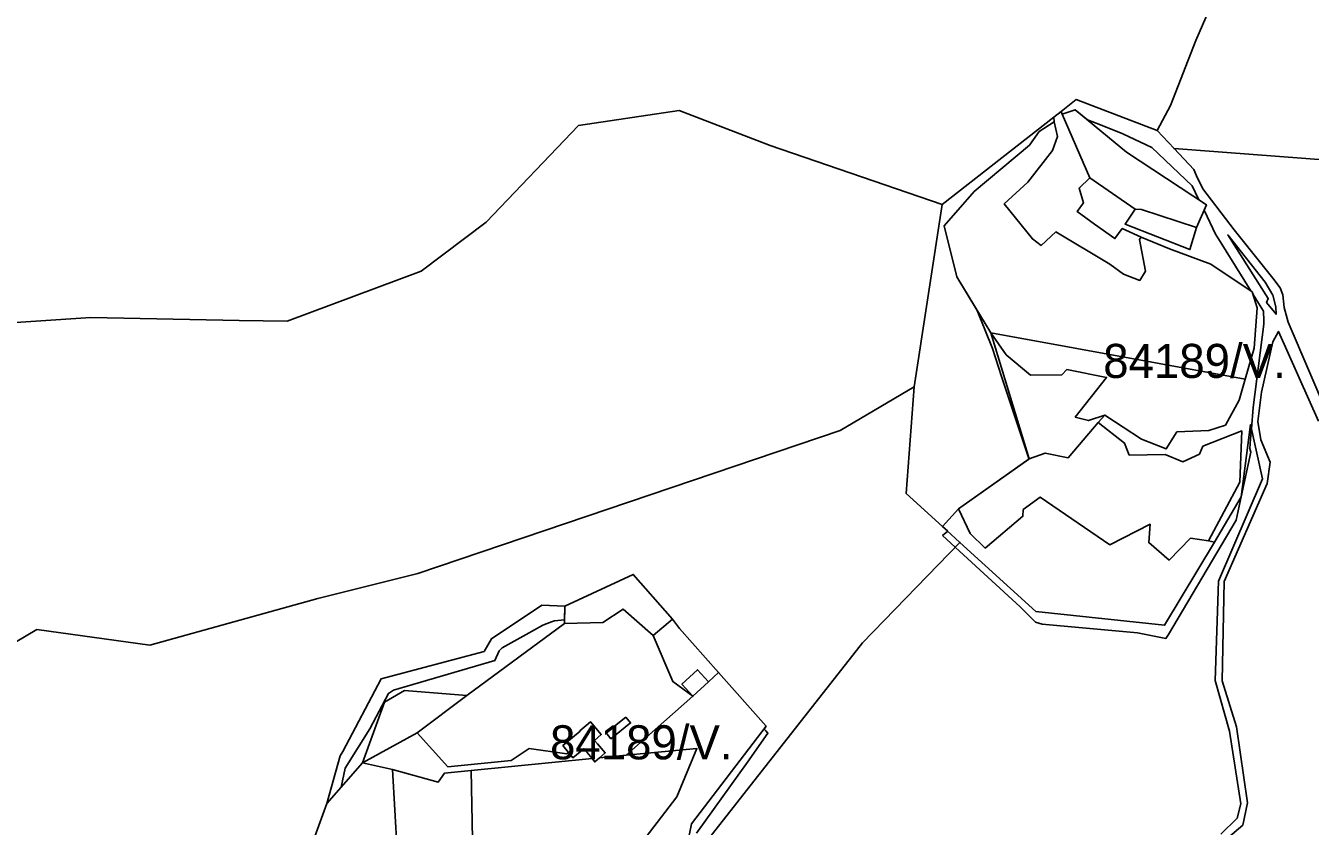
# Model space of a CAD drawing. Extents: x -477304 to -465429, y -1159113 to -1149210.
# Drawn here: x -472541 to -471976, y -1150947 to -1150595 of the extents above; entities that cross this region are included whole.
import ezdxf

# ---------------------------------------------------------------- set-up
doc = ezdxf.new("R2010")
doc.units = 0
for name, color, linetype in [('BPEJ_s', 7, 'Continuous'), ('PUPFL_s', 7, 'Continuous'), ('trav_porost_s', 7, 'Continuous')]:
    doc.layers.add(name, color=color, linetype=linetype)

msp = doc.modelspace()

# ---------------------------------------------------------------- linework, layer by layer
at = {"layer": 'BPEJ_s'}
msp.add_lwpolyline([(-472079.33, -1150631.66), (-472073.95, -1150636.09), (-472068.23, -1150638.38), (-472058.37, -1150642.33), (-472048.02, -1150647.16), (-472045.57, -1150648.3), (-472027.86, -1150665.15), (-472024.86, -1150671.33), (-472021.58, -1150673.5), (-472022.63, -1150675.94), (-472017.41, -1150686.7), (-472017, -1150687.36), (-472004.72, -1150707.16), (-472002.04, -1150711.48), (-472001.43, -1150711.89), (-472001.05, -1150713.08), (-471998.68, -1150716.89), (-471996.5, -1150720.4), (-471996.35, -1150724.6), (-471996.29, -1150726.16), (-472000.98, -1150762.85), (-472001.76, -1150772.2), (-472002.14, -1150776.76), (-472002.48, -1150780.77), (-472002.05, -1150782.48), (-472006.25, -1150802.06), (-472008.45, -1150812.34), (-472038.32, -1150862.68), (-472039.39, -1150864.49), (-472046.06, -1150863.19), (-472051.97, -1150862.04), (-472093.78, -1150858.2), (-472096.76, -1150857.35), (-472103.59, -1150850.55), (-472130.25, -1150825.99), (-472132.08, -1150824.31), (-472137.66, -1150819.17), (-472135.39, -1150817.29), (-472137.69, -1150815.19), (-472130.62, -1150807.43), (-472099.66, -1150785.5), (-472099.77, -1150785.19), (-472111.69, -1150749.11), (-472115.75, -1150736.83), (-472122.43, -1150720.12), (-472131.44, -1150705.31), (-472136.91, -1150682.79), (-472123.69, -1150667.62), (-472099.44, -1150647.21), (-472095.12, -1150641.33), (-472088.6, -1150637.04), (-472088.78, -1150634.95), (-472085.47, -1150632.51), (-472085, -1150633.6)], close=True, dxfattribs=at)
for points in [[(-472115.75, -1150736.83), (-472122.43, -1150720.12), (-472131.44, -1150705.31), (-472136.91, -1150682.79), (-472123.69, -1150667.62), (-472099.44, -1150647.21), (-472095.12, -1150641.33), (-472088.6, -1150637.04), (-472088.78, -1150634.95), (-472085.47, -1150632.51), (-472085, -1150633.6), (-472079.33, -1150631.66), (-472073.95, -1150636.09), (-472068.23, -1150638.38), (-472058.37, -1150642.33), (-472048.02, -1150647.16), (-472045.57, -1150648.3), (-472027.86, -1150665.15), (-472024.86, -1150671.33), (-472021.58, -1150673.5), (-472022.63, -1150675.94), (-472017.41, -1150686.7), (-472017, -1150687.36), (-472004.72, -1150707.16), (-472002.04, -1150711.48), (-472001.43, -1150711.89), (-472001.05, -1150713.08), (-471998.68, -1150716.89), (-471996.5, -1150720.4), (-471996.35, -1150724.6), (-471996.29, -1150726.16), (-472000.98, -1150762.85), (-472001.76, -1150772.2), (-472002.14, -1150776.76), (-472002.48, -1150780.77), (-472002.05, -1150782.48), (-472006.25, -1150802.06), (-472008.45, -1150812.34), (-472038.32, -1150862.68), (-472039.39, -1150864.49), (-472046.06, -1150863.19), (-472051.97, -1150862.04), (-472093.78, -1150858.2), (-472096.76, -1150857.35), (-472103.59, -1150850.55), (-472130.25, -1150825.99), (-472132.08, -1150824.31), (-472137.66, -1150819.17), (-472135.39, -1150817.29), (-472137.69, -1150815.19), (-472130.62, -1150807.43), (-472099.66, -1150785.5), (-472099.77, -1150785.19), (-472111.69, -1150749.11), (-472115.75, -1150736.83)], [(-472413.83, -1150951.62), (-472408.54, -1150937.09), (-472402.27, -1150929.92), (-472400.53, -1150921.56), (-472389.65, -1150904.28), (-472381.33, -1150888.71), (-472379.2, -1150887.21), (-472334.61, -1150874.2), (-472332.69, -1150869.94), (-472331.41, -1150868.66), (-472320.83, -1150862.73), (-472313.5, -1150858.63), (-472309.7, -1150857.21), (-472308.37, -1150856.71), (-472304, -1150856.27), (-472303.86, -1150850.29), (-472273.74, -1150836.3), (-472256.43, -1150855.91), (-472253.36, -1150860.04), (-472236.22, -1150879.45), (-472215.29, -1150903.16), (-472216.21, -1150904.36), (-472215.44, -1150905.2), (-472214.51, -1150906.2), (-472223.47, -1150918.99), (-472245.87, -1150950.14)], [(-472413.83, -1150951.62), (-472408.54, -1150937.09), (-472402.27, -1150929.92), (-472400.53, -1150921.56), (-472389.65, -1150904.28), (-472381.33, -1150888.71), (-472379.2, -1150887.21), (-472334.61, -1150874.2), (-472332.69, -1150869.94), (-472331.41, -1150868.66), (-472320.83, -1150862.73), (-472313.5, -1150858.63), (-472309.7, -1150857.21), (-472308.37, -1150856.71), (-472304, -1150856.27), (-472303.86, -1150850.29), (-472273.74, -1150836.3), (-472256.43, -1150855.91), (-472253.36, -1150860.04)], [(-472253.36, -1150860.04), (-472236.22, -1150879.45), (-472215.29, -1150903.16), (-472216.21, -1150904.36), (-472215.44, -1150905.2), (-472214.51, -1150906.2), (-472223.47, -1150918.99), (-472245.87, -1150950.14)]]:
    msp.add_lwpolyline(points, dxfattribs=at)
at = {"layer": 'PUPFL_s'}
for points in [[(-471748.01, -1150670.55), (-472035.84, -1150648.76), (-472043.27, -1150640.86), (-472037.4, -1150629.83), (-472026.25, -1150601.23), (-472016.94, -1150579.83), (-471986.03, -1150495.18), (-471982.97, -1150486.6), (-471980.57, -1150429.23), (-471991.09, -1150374.9), (-471993.59, -1150363.43), (-471998.26, -1150341.73), (-472015.09, -1150293.26), (-471978.09, -1150311.03), (-471962.31, -1150318.27)], [(-472016.94, -1150579.83), (-472026.25, -1150601.23), (-472037.4, -1150629.83), (-472043.27, -1150640.86), (-472078.89, -1150627.19), (-472085.47, -1150632.51), (-472088.78, -1150634.95), (-472137.89, -1150673.47), (-472213.47, -1150647.35), (-472253.52, -1150632.06), (-472297.78, -1150638.59), (-472338.45, -1150681.19), (-472366.98, -1150702.74), (-472426.02, -1150724.76), (-472447.12, -1150724.43), (-472512.38, -1150723.17), (-472552, -1150725.73)], [(-472552, -1150725.73), (-472512.38, -1150723.17), (-472447.12, -1150724.43), (-472426.02, -1150724.76), (-472366.98, -1150702.74), (-472338.45, -1150681.19), (-472297.78, -1150638.59), (-472253.52, -1150632.06), (-472213.47, -1150647.35), (-472137.89, -1150673.47), (-472150.12, -1150753.67), (-472182.72, -1150772.9), (-472368.48, -1150835.88), (-472412.5, -1150846.83), (-472486.4, -1150867.47), (-472536.16, -1150860.56), (-472597.2, -1150896.73)], [(-472012.37, -1150952.43), (-472005.63, -1150946.67), (-472003.49, -1150936.81), (-472008.42, -1150903.45), (-472014.59, -1150883.17), (-472013.73, -1150839.41), (-471994.81, -1150796.2), (-471993.55, -1150786.79), (-471997.7, -1150777.07), (-471999.02, -1150768.94), (-471997.41, -1150755.98), (-471992.39, -1150733.8), (-471989.93, -1150729.27), (-471972.33, -1150768.74)], [(-472597.2, -1150896.73), (-472536.16, -1150860.56), (-472486.4, -1150867.47), (-472412.5, -1150846.83), (-472368.48, -1150835.88), (-472182.72, -1150772.9), (-472150.12, -1150753.67), (-472153.65, -1150800.65), (-472137.69, -1150815.19), (-472130.01, -1150822.18), (-472172.9, -1150866.43), (-472256.63, -1150973.12)], [(-472256.63, -1150973.12), (-472172.9, -1150866.43), (-472130.01, -1150822.18), (-472096.64, -1150852.57), (-472040.01, -1150858.68), (-472018.06, -1150822.05), (-472006.25, -1150802.06), (-472002.19, -1150770.28), (-471996.89, -1150794.18), (-472016.32, -1150839.19), (-472017.74, -1150883), (-472011.45, -1150905.36), (-472006.38, -1150937.3), (-472008.08, -1150943.54), (-472015.17, -1150950.67)]]:
    msp.add_lwpolyline(points, dxfattribs=at)
for points in [[(-472137.69, -1150815.19), (-472153.65, -1150800.65), (-472150.12, -1150753.67), (-472137.89, -1150673.47), (-472088.78, -1150634.95), (-472088.6, -1150637.04), (-472095.12, -1150641.33), (-472099.44, -1150647.21), (-472123.69, -1150667.62), (-472136.91, -1150682.79), (-472131.44, -1150705.31), (-472116.46, -1150729.94), (-472099.57, -1150785.43), (-472130.62, -1150807.43)], [(-471992.42, -1150705.83), (-472009.39, -1150684.49), (-472023.21, -1150666.54), (-472025.96, -1150660.82), (-472027.15, -1150658), (-472035.84, -1150648.76), (-471748.01, -1150670.55), (-471749.35, -1150687.64), (-471782.5, -1150801.55), (-471953.62, -1150803.16), (-471955.8, -1150799.47), (-471962.01, -1150782.82), (-471967.81, -1150766.82), (-471985.66, -1150725.19), (-471987.35, -1150718.8), (-471988, -1150713.2), (-471989.07, -1150710.16)], [(-471992.43, -1150713.29), (-471991.11, -1150718.46), (-471990.97, -1150721.73), (-471995.15, -1150716.59), (-471994.36, -1150714.85), (-472012.2, -1150686.81), (-471995.79, -1150707.54)], [(-472339.36, -1150870.23), (-472384.67, -1150882.25), (-472401.51, -1150914.18), (-472402.72, -1150916.16), (-472408.54, -1150937.09), (-472413.83, -1150951.62), (-472409.16, -1150981.78), (-472407.74, -1150994.94), (-472370.13, -1150981.25), (-472318.12, -1150981.78), (-472311.62, -1150979.72), (-472275.59, -1150964.16), (-472249.97, -1150955.53), (-472248.07, -1150946.03), (-472215.29, -1150903.16), (-472236.22, -1150879.45), (-472253.36, -1150860.04), (-472256.43, -1150855.91), (-472273.74, -1150836.3), (-472303.86, -1150850.29), (-472313.91, -1150849.82), (-472336.13, -1150864.58)], [(-472339.36, -1150870.23), (-472336.13, -1150864.58), (-472313.91, -1150849.82), (-472303.86, -1150850.29), (-472304.04, -1150857.88), (-472346.97, -1150889.66), (-472374.42, -1150887.4), (-472383.14, -1150892.48), (-472392.88, -1150919.19), (-472408.54, -1150937.09), (-472402.72, -1150916.16), (-472401.51, -1150914.18), (-472384.67, -1150882.25)]]:
    msp.add_lwpolyline(points, close=True, dxfattribs=at)
at = {"layer": 'trav_porost_s'}
for points in [[(-472070.78, -1150682.02), (-472061.84, -1150688.43), (-472058.61, -1150683.93), (-472050.28, -1150687.75), (-472050.96, -1150688.75), (-472048.34, -1150702.78), (-472050.91, -1150706.85), (-472058.13, -1150704.01), (-472064.14, -1150699.6), (-472087.81, -1150685.49), (-472094.26, -1150691.41), (-472098.15, -1150688.56), (-472110.52, -1150673.08), (-472100.12, -1150663.5), (-472089.25, -1150649.59), (-472087.1, -1150643.51), (-472088.6, -1150637.04), (-472088.78, -1150634.95), (-472085.47, -1150632.51), (-472085, -1150633.6), (-472072.86, -1150661.68), (-472077.62, -1150666.2), (-472075.67, -1150672.72), (-472078.41, -1150676.53)], [(-472056.67, -1150650.33), (-472021.58, -1150673.5), (-472025.88, -1150683.49), (-472050.15, -1150675.61), (-472053, -1150675.49), (-472072.86, -1150661.68), (-472085, -1150633.6), (-472079.33, -1150631.66)], [(-472064.14, -1150699.6), (-472058.13, -1150704.01), (-472050.91, -1150706.85), (-472048.34, -1150702.78), (-472050.96, -1150688.75), (-472050.28, -1150687.75), (-472037.84, -1150692.88), (-472019.67, -1150699.6), (-472001.43, -1150711.89), (-471999.19, -1150718.83), (-472000.51, -1150736.7), (-472004.48, -1150750.29), (-472116.46, -1150729.94), (-472131.44, -1150705.31), (-472136.91, -1150682.79), (-472123.69, -1150667.62), (-472099.44, -1150647.21), (-472095.12, -1150641.33), (-472088.6, -1150637.04), (-472087.1, -1150643.51), (-472089.25, -1150649.59), (-472100.12, -1150663.5), (-472110.52, -1150673.08), (-472098.15, -1150688.56), (-472094.26, -1150691.41), (-472087.81, -1150685.49)], [(-472050.15, -1150675.61), (-472025.88, -1150683.49), (-472028.84, -1150693.28), (-472057.37, -1150682.06), (-472053, -1150675.49)], [(-472099.57, -1150785.43), (-472116.46, -1150729.94), (-472109.67, -1150739.56), (-472098.91, -1150748.58), (-472085.22, -1150748.35), (-472082.99, -1150746.08), (-472065.47, -1150749.52), (-472079.28, -1150766.99), (-472073.5, -1150768.54), (-472066.33, -1150766.1), (-472069.19, -1150769.46), (-472082.41, -1150784.95), (-472092.52, -1150782.89)], [(-472065.47, -1150749.52), (-472082.99, -1150746.08), (-472085.22, -1150748.35), (-472098.91, -1150748.58), (-472109.67, -1150739.56), (-472116.46, -1150729.94), (-472004.48, -1150750.29), (-472007.19, -1150759.58), (-472013.26, -1150770.51), (-472020.5, -1150772.98), (-472034.53, -1150773.52), (-472039.28, -1150781), (-472050.14, -1150776.66), (-472066.33, -1150766.1), (-472073.5, -1150768.54), (-472079.28, -1150766.99)], [(-472082.41, -1150784.95), (-472069.19, -1150769.46), (-472057.55, -1150778.48), (-472055.53, -1150783.77), (-472039.68, -1150783.54), (-472031.99, -1150786.68), (-472024.67, -1150783.33), (-472023.11, -1150779.83), (-472006.01, -1150773.13), (-472006.95, -1150795.71), (-472020.7, -1150821.52), (-472028.58, -1150820.35), (-472038.04, -1150829.99), (-472046.97, -1150822.23), (-472046.33, -1150814.17), (-472064.02, -1150823.23), (-472094.7, -1150802.24), (-472102.22, -1150807.76), (-472102.28, -1150810.7), (-472118.91, -1150824.7), (-472125.49, -1150818.29), (-472130.62, -1150807.43), (-472099.57, -1150785.43), (-472092.52, -1150782.89)], [(-472018.06, -1150822.05), (-472040.01, -1150858.68), (-472096.64, -1150852.57), (-472130.01, -1150822.18), (-472137.69, -1150815.19), (-472130.62, -1150807.43), (-472125.49, -1150818.29), (-472118.91, -1150824.7), (-472102.28, -1150810.7), (-472102.22, -1150807.76), (-472094.7, -1150802.24), (-472064.02, -1150823.23), (-472046.33, -1150814.17), (-472046.97, -1150822.23), (-472038.04, -1150829.99), (-472028.58, -1150820.35), (-472020.7, -1150821.52)], [(-472303.86, -1150850.29), (-472273.74, -1150836.3), (-472256.43, -1150855.91), (-472265.02, -1150863.23), (-472278.12, -1150851.59), (-472287.05, -1150857.41), (-472304.04, -1150857.88)], [(-472276.92, -1150915.92), (-472288.61, -1150917.08), (-472286.07, -1150914.9), (-472289.48, -1150910.91), (-472290.8, -1150909.38), (-472287.78, -1150906.82), (-472292.5, -1150901.2), (-472297.17, -1150905.1), (-472297.06, -1150905.24), (-472304.71, -1150911.63), (-472302.23, -1150914.62), (-472302.95, -1150915.33), (-472319.58, -1150912.86), (-472327.37, -1150918.27), (-472355.37, -1150921), (-472368.76, -1150905.98), (-472346.97, -1150889.66), (-472304.04, -1150857.88), (-472287.05, -1150857.41), (-472278.12, -1150851.59), (-472265.02, -1150863.23), (-472256.35, -1150883.45), (-472247.45, -1150889.91)], [(-472265.02, -1150863.23), (-472256.43, -1150855.91), (-472253.36, -1150860.04), (-472236.22, -1150879.45), (-472240.6, -1150883.53), (-472245.5, -1150878.27), (-472252.35, -1150884.65), (-472247.45, -1150889.91), (-472256.35, -1150883.45)], [(-472409.16, -1150981.78), (-472385.5, -1150976.96), (-472378.63, -1150976.55), (-472343.98, -1150975.66), (-472330.23, -1150970.61), (-472276.74, -1150963.19), (-472254.53, -1150934.27), (-472245.71, -1150912.98), (-472276.92, -1150915.92), (-472247.45, -1150889.91), (-472240.6, -1150883.53), (-472236.22, -1150879.45), (-472215.29, -1150903.16), (-472248.07, -1150946.03), (-472249.97, -1150955.53), (-472275.59, -1150964.16), (-472311.62, -1150979.72), (-472318.12, -1150981.78), (-472370.13, -1150981.25), (-472407.74, -1150994.94)], [(-472368.76, -1150905.98), (-472392.88, -1150919.19), (-472383.14, -1150892.48), (-472374.42, -1150887.4), (-472346.97, -1150889.66)], [(-472277, -1150899.12), (-472285.62, -1150906.09), (-472283.54, -1150908.64), (-472274.89, -1150901.68)], [(-472359.5, -1150927.71), (-472379.71, -1150922.24), (-472392.88, -1150919.19), (-472368.76, -1150905.98), (-472355.37, -1150921), (-472327.37, -1150918.27), (-472319.58, -1150912.86), (-472302.95, -1150915.33), (-472302.23, -1150914.62), (-472300.25, -1150917.01), (-472295.47, -1150913.04), (-472294.05, -1150914.76), (-472291.85, -1150917.4), (-472345.06, -1150922.67), (-472356.79, -1150923.83)], [(-472345.06, -1150922.67), (-472291.85, -1150917.4), (-472290.66, -1150918.83), (-472288.61, -1150917.08), (-472276.92, -1150915.92), (-472245.71, -1150912.98), (-472254.53, -1150934.27), (-472276.74, -1150963.19), (-472330.23, -1150970.61), (-472343.98, -1150975.66)], [(-472392.88, -1150919.19), (-472379.71, -1150922.24), (-472377.6, -1150958.05), (-472378.63, -1150976.55), (-472385.5, -1150976.96), (-472409.16, -1150981.78), (-472413.83, -1150951.62), (-472408.54, -1150937.09)], [(-472343.98, -1150975.66), (-472378.63, -1150976.55), (-472377.6, -1150958.05), (-472379.71, -1150922.24), (-472359.5, -1150927.71), (-472356.79, -1150923.83), (-472345.06, -1150922.67)]]:
    msp.add_lwpolyline(points, close=True, dxfattribs=at)

# ---------------------------------------------------------------- texts
at = {"layer": 'BPEJ_s'}
for p in [(-472066.99, -1150749.77), (-472310.34, -1150917.71)]:
    msp.add_text('84189/V.', height=15, dxfattribs=at).set_placement(p)

doc.saveas('drawing.dxf')
